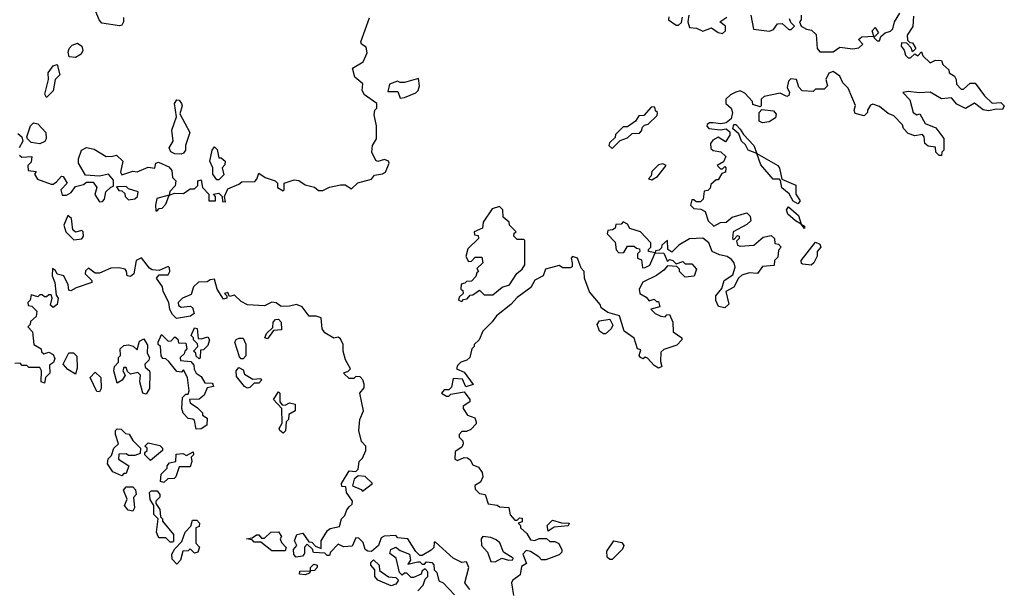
# Model space of a CAD drawing. Extents: x 2472589 to 2662339, y 701009 to 849030.
# Tile 367 of 406: x 2631533 to 2635990, y 744036 to 746615. Entities that reach past the tile are written whole.
import ezdxf

# ---------------------------------------------------------------- set-up
doc = ezdxf.new("R2010")
doc.units = 0

msp = doc.modelspace()

# ---------------------------------------------------------------- linework, layer by layer
at = {"layer": '0CON05XD'}
for points in [[(2632002.5, 746625), (2632002.5, 746605), (2631995, 746590), (2631985, 746587.5), (2631905, 746598.8), (2631892.9, 746615), (2631876.2, 746655)], [(2632465, 745790), (2632460, 745815), (2632475, 745850), (2632525, 745870), (2632538.3, 745881.7), (2632597, 745883), (2632607, 745893), (2632615, 745920), (2632645, 745900), (2632690, 745885), (2632700, 745875), (2632700, 745855), (2632725, 745840), (2632730, 745845), (2632730, 745875), (2632775, 745890), (2632797, 745887), (2632825, 745867.5), (2632867, 745857), (2632885, 745842.5), (2632905, 745842.5), (2632935, 745856.7), (2632985, 745867.5), (2633007, 745867), (2633035, 745850), (2633063, 745877), (2633125, 745892.5), (2633139.3, 745910.7), (2633175, 745916.7), (2633188.8, 745925), (2633206.2, 745965), (2633202.5, 745975), (2633185, 745982.5), (2633155, 745972.5), (2633145, 745977.5), (2633127.5, 746015), (2633130, 746045), (2633147.5, 746075), (2633148.8, 746135), (2633137.5, 746185), (2633140, 746205), (2633150, 746215), (2633150, 746235), (2633093.3, 746275), (2633083.3, 746295), (2633086.7, 746325), (2633050, 746355), (2633040, 746395), (2633087.5, 746425), (2633106.7, 746465), (2633100.7, 746490.7), (2633080, 746505), (2633077.5, 746515), (2633116.4, 746623.6)], [(2634471.7, 746628.3), (2634470, 746615), (2634505, 746590), (2634515, 746590), (2634528.3, 746601.7), (2634533, 746627)], [(2634562.5, 746635), (2634557.5, 746605), (2634565, 746580), (2634597, 746577), (2634625, 746562.5), (2634665, 746577.5), (2634695, 746556.7), (2634715, 746552.5), (2634727.5, 746565), (2634727.5, 746585), (2634702.5, 746605), (2634733.6, 746626.4)], [(2635578.3, 746631.7), (2635576.4, 746583.6), (2635550, 746545), (2635551.7, 746521.7), (2635561.7, 746511.7), (2635575, 746510), (2635590, 746485), (2635575, 746470), (2635568.3, 746488.3), (2635548.3, 746508.3), (2635525, 746510), (2635522.5, 746495), (2635537, 746477), (2635542.5, 746455), (2635555, 746442.5), (2635565, 746442.5), (2635585, 746460), (2635598.3, 746451.7), (2635615, 746470), (2635621.7, 746451.7), (2635655, 746420), (2635678.3, 746431.7), (2635705, 746430), (2635711.7, 746411.7), (2635738.3, 746388.3), (2635740, 746375), (2635765, 746360), (2635772.5, 746345), (2635773, 746323), (2635795, 746300), (2635805, 746300), (2635835, 746327.5), (2635858.3, 746328.3), (2635900.7, 746270.7), (2635935, 746237.5), (2635975, 746240), (2635990, 746225), (2635981.7, 746208.3), (2635955, 746210), (2635918.3, 746201.7), (2635895, 746206.7), (2635855, 746237.5), (2635815, 746213.3), (2635775, 746233.3), (2635750.7, 746260.7), (2635705, 746256.7), (2635655, 746287.5), (2635605, 746283.3), (2635555, 746290), (2635530, 746285), (2635562.9, 746252.9), (2635577.5, 746195), (2635593.6, 746183.6), (2635608.3, 746188.3), (2635632.5, 746145), (2635680, 746125), (2635717, 746077), (2635716.7, 746025), (2635707.5, 746015), (2635705, 746000), (2635695, 746000), (2635680, 746015), (2635678.3, 746038.3), (2635645, 746042.5), (2635630, 746055), (2635627.5, 746085), (2635620, 746095), (2635585, 746090), (2635555, 746100), (2635533, 746123), (2635529.3, 746139.3), (2635489.3, 746179.3), (2635465, 746190), (2635425, 746222.5), (2635395, 746232.5), (2635385, 746227.5), (2635370, 746205), (2635370, 746195), (2635355, 746180), (2635315, 746190), (2635310, 746205), (2635317, 746227), (2635282.5, 746305), (2635259.3, 746329.3), (2635245, 746360), (2635215, 746380), (2635195, 746372.5), (2635182.5, 746345), (2635190, 746315), (2635175, 746300), (2635135, 746300), (2635125, 746290), (2635075, 746292.5), (2635059.3, 746309.3), (2635050, 746345), (2635023, 746347), (2635013.6, 746336.4), (2635007.5, 746307.5), (2635017.5, 746285), (2635015, 746272.5), (2635005, 746267.5), (2634975, 746282.5), (2634903, 746267), (2634890, 746255), (2634890, 746225), (2634885, 746220), (2634851.7, 746231.7), (2634850, 746245), (2634815, 746282.5), (2634795, 746292.5), (2634775, 746287.5), (2634750, 746275), (2634730, 746255), (2634730, 746235), (2634753.8, 746213.8), (2634760, 746195), (2634753.6, 746166.4), (2634731.7, 746148.3), (2634706.7, 746143.3), (2634671.7, 746148.3), (2634655, 746147.5), (2634645, 746140), (2634643, 746133), (2634652.5, 746122.5), (2634705, 746116.7), (2634731.7, 746121.7), (2634747.5, 746107.5), (2634747, 746093), (2634727.5, 746062.5), (2634695, 746082.5), (2634670.7, 746069.3), (2634660, 746055), (2634661.7, 746031.7), (2634672.5, 746022.5), (2634707, 746017), (2634730, 745995), (2634718.3, 745971.7), (2634690, 745955), (2634705, 745940), (2634715, 745940), (2634725, 745950), (2634730, 745945), (2634727.5, 745925), (2634711.7, 745918.3), (2634695, 745890), (2634685, 745890), (2634661.7, 745868.3), (2634658.3, 745851.7), (2634648.3, 745841.7), (2634631.7, 745838.3), (2634627, 745803), (2634615, 745790), (2634595, 745790), (2634585, 745800), (2634575, 745800), (2634570, 745775), (2634585, 745760), (2634617, 745757), (2634636.4, 745746.4), (2634650, 745705), (2634675, 745680), (2634705, 745697.5), (2634731.7, 745698.3), (2634758.3, 745721.7), (2634825, 745740), (2634840, 745725), (2634842.5, 745705), (2634825, 745687.5), (2634762.5, 745655), (2634760, 745625), (2634765, 745620), (2634781.7, 745638.3), (2634790, 745635), (2634790, 745625), (2634778.3, 745611.7), (2634782.5, 745595), (2634795, 745590), (2634856.4, 745593.6), (2634898.8, 745631.2), (2634935, 745637.5), (2634950, 745625), (2634951.7, 745601.7), (2634968.3, 745598.3), (2634980, 745585), (2634968.3, 745571.7), (2634965, 745540), (2634950, 745525), (2634948.3, 745501.7), (2634895, 745497.5), (2634873.3, 745466.7), (2634835, 745468.8), (2634801.7, 745458.3), (2634787.5, 745445), (2634765.9, 745404.1), (2634730, 745385), (2634743, 745327), (2634725, 745311.2), (2634697, 745317), (2634683.9, 745343.9), (2634683.8, 745365), (2634711.2, 745398.8), (2634721.2, 745435), (2634760.7, 745459.3), (2634771.2, 745495), (2634766.7, 745515), (2634755, 745530), (2634735, 745542.5), (2634700.7, 745550.7)], [(2634843.3, 746635), (2634855, 746572.5), (2634926.4, 746563.6), (2634945, 746570), (2634963, 746597), (2634985, 746597.5), (2635015, 746570), (2635025, 746570), (2635040, 746585), (2635023, 746603), (2635018.3, 746618.3)], [(2635070, 746635), (2635070, 746615), (2635062.5, 746605), (2635070, 746585), (2635095, 746572.5), (2635117.5, 746567.5), (2635138.3, 746548.3), (2635143.3, 746485), (2635155, 746468.8), (2635215, 746470), (2635245, 746490), (2635305, 746483.3), (2635331.7, 746488.3), (2635350, 746505), (2635330, 746525), (2635345, 746537.5), (2635400, 746540), (2635392.5, 746565), (2635405, 746580), (2635420, 746555), (2635400, 746535), (2635415, 746520), (2635425, 746520), (2635431.7, 746538.3), (2635450, 746555), (2635475, 746563.3), (2635486.1, 746573.9), (2635493.3, 746605), (2635517.5, 746645)], [(2631785, 746444.2), (2631757.5, 746447.5), (2631752.3, 746467.7), (2631757.5, 746485), (2631770.5, 746499.5), (2631795, 746509.2), (2631814.2, 746495), (2631819.2, 746475), (2631811.1, 746458.9), (2631785, 746444.2)], [(2631655, 746262.5), (2631647.5, 746277.5), (2631663.3, 746345), (2631662, 746375), (2631685, 746406.7), (2631702.5, 746412.5), (2631714.2, 746365), (2631693.3, 746345), (2631685, 746292.5), (2631655, 746262.5)], [(2633255, 746260), (2633275, 746262.5), (2633326.1, 746283.9), (2633337.5, 746295), (2633343.3, 746315), (2633338.3, 746348.3), (2633275, 746330), (2633255, 746330), (2633243.6, 746336.4), (2633207, 746323), (2633200, 746290), (2633245, 746290), (2633255, 746260)], [(2632264.3, 746005.7), (2632235, 746008.1), (2632217.5, 746017.5), (2632210, 746035), (2632228, 746065), (2632222, 746115), (2632243.3, 746175), (2632233.3, 746235), (2632245, 746252.5), (2632255, 746250), (2632265.9, 746235.9), (2632268.8, 746225), (2632258.3, 746188.3), (2632303.8, 746105), (2632284, 746046), (2632284, 746025), (2632275, 746011.2), (2632264.3, 746005.7)], [(2634215, 746032.5), (2634251.7, 746068.3), (2634285, 746080), (2634305, 746100), (2634338.3, 746101.7), (2634348.3, 746111.7), (2634351.7, 746128.3), (2634361.7, 746138.3), (2634378.3, 746141.7), (2634418.3, 746181.7), (2634420, 746195), (2634411.7, 746201.7), (2634410, 746215), (2634405, 746220), (2634391.7, 746218.3), (2634358.3, 746181.7), (2634335, 746180), (2634320, 746155), (2634285, 746130), (2634265, 746130), (2634230, 746095), (2634228.3, 746081.7), (2634203, 746057), (2634200, 746045), (2634215, 746032.5)], [(2634895, 746147.5), (2634880, 746155), (2634880, 746195), (2634891.7, 746208.3), (2634945, 746202.5), (2634957.5, 746187.5), (2634955, 746170), (2634925, 746152.5), (2634895, 746147.5)], [(2631625, 746052.5), (2631585, 746058.8), (2631568.8, 746075), (2631566.2, 746085), (2631582, 746135), (2631595, 746148), (2631615, 746144), (2631651.2, 746105), (2631652.5, 746075), (2631646.4, 746063.6), (2631625, 746052.5)], [(2635055, 745781.2), (2635034, 745794), (2635016, 745826), (2634983.1, 745853.1), (2634977.5, 745887.5), (2634972.5, 745892.5), (2634943.3, 745893.3), (2634887.7, 745957.7), (2634870, 746010), (2634830, 746025), (2634818.3, 746048.3), (2634800, 746065), (2634788.3, 746098.3), (2634761.7, 746121.7), (2634765, 746140), (2634775, 746140), (2634795, 746120), (2634810, 746095), (2634855.8, 746045.8), (2634870, 746010), (2634964.2, 745954.2), (2634972.3, 745942.3), (2634982.5, 745892.5), (2635046.4, 745866.4), (2635046.7, 745825), (2635066.2, 745795), (2635055, 745781.2)], [(2631525, 746100), (2631542.5, 746085), (2631546.7, 746065), (2631530, 746035)], [(2631531.7, 746001.7), (2631542.5, 745992.5), (2631587.5, 745995), (2631585, 745970), (2631570, 745955), (2631571.7, 745931.7), (2631608.3, 745928.3), (2631600, 745915), (2631613.6, 745893.6), (2631675, 745870), (2631685, 745870), (2631699.3, 745880.7), (2631723, 745907), (2631730, 745905), (2631747.5, 745875), (2631720, 745845), (2631725, 745820), (2631745, 745820), (2631766.7, 745833.3), (2631785, 745860), (2631821.7, 745868.3), (2631835, 745880), (2631865, 745880), (2631882.5, 745855), (2631873, 745823), (2631895, 745790), (2631908.3, 745791.7), (2631917, 745803), (2631922.5, 745835), (2631945, 745857.5), (2631958.3, 745861.7), (2631958.3, 745888.3), (2631935, 745916.2), (2631895, 745906.7), (2631831.7, 745911.7), (2631800, 745965), (2631798.8, 745985), (2631812.5, 746025), (2631835, 746036.7), (2631869.5, 746029.5), (2631925, 745996.2), (2631953.3, 745996.7), (2631971.7, 746001.7), (2632000, 745975), (2631990, 745925), (2631995, 745912.5), (2632045, 745930), (2632065, 745926.7), (2632115, 745947.5), (2632145, 745943.3), (2632150, 745965), (2632160.7, 745969.3), (2632208.3, 745948.3), (2632221.7, 745931.7), (2632225, 745900), (2632240, 745885), (2632237, 745863), (2632213, 745837), (2632210, 745820), (2632235, 745830), (2632275, 745827.5), (2632305, 745850), (2632325, 745850), (2632340, 745865), (2632340, 745885), (2632355, 745890), (2632360, 745855), (2632390, 745825), (2632390, 745795), (2632420, 745795), (2632420, 745815), (2632410, 745825), (2632435, 745830), (2632450, 745815), (2632451.7, 745791.7), (2632465, 745790)], [(2632435, 745890), (2632425, 745890), (2632407.5, 745915), (2632407.5, 745945), (2632393.3, 745975), (2632404, 746025), (2632415, 746040), (2632427, 746027), (2632435, 745990), (2632445, 745990), (2632462.5, 745975), (2632461.7, 745958.3), (2632450, 745945), (2632457, 745913), (2632435, 745890)], [(2634395, 745890), (2634420, 745905), (2634460, 745955), (2634445, 745962.5), (2634425, 745957.5), (2634395, 745927.5), (2634391.7, 745908.3), (2634380, 745895), (2634395, 745890)], [(2632025, 745800), (2632055, 745803.3), (2632066.7, 745815), (2632070, 745835), (2632025, 745850), (2632015, 745860), (2631971.7, 745858.3), (2631981.7, 745841.7), (2631995, 745840), (2632008.3, 745828.3), (2632010, 745815), (2632025, 745800)], [(2632155, 745750), (2632165, 745760), (2632178.3, 745761.7), (2632195, 745780), (2632210, 745820), (2632153.9, 745806.1), (2632147.5, 745775), (2632150, 745750), (2632155, 745750)], [(2633535, 745340), (2633541.7, 745348.3), (2633558.3, 745351.7), (2633571.7, 745368.3), (2633585, 745370), (2633615, 745390), (2633635, 745370), (2633675, 745370), (2633716.4, 745403.6), (2633750, 745415), (2633783.6, 745466.4), (2633807.5, 745485), (2633820, 745505), (2633820, 745615), (2633815, 745620), (2633785, 745620), (2633770, 745635), (2633771.7, 745648.3), (2633780, 745655), (2633750, 745685), (2633748.3, 745698.3), (2633721.7, 745721.7), (2633720, 745755), (2633705, 745770), (2633671.7, 745758.3), (2633631.7, 745698.3), (2633628.3, 745671.7), (2633590, 745655), (2633591.7, 745641.7), (2633608.3, 745638.3), (2633610, 745625), (2633561.7, 745578.3), (2633553, 745543), (2633565, 745520), (2633578.3, 745521.7), (2633595, 745540), (2633625, 745540), (2633630, 745515), (2633601.7, 745488.3), (2633610, 745475), (2633601.7, 745468.3), (2633598.3, 745451.7), (2633578.3, 745431.7), (2633555, 745430), (2633548.3, 745421.7), (2633531.7, 745418.3), (2633530, 745395), (2633538.3, 745388.3), (2633540, 745375), (2633521.7, 745358.3), (2633520, 745345), (2633535, 745340)], [(2631778.3, 745618.3), (2631815, 745622.5), (2631822.5, 745635), (2631820, 745655), (2631815, 745660), (2631785, 745653.3), (2631773.6, 745663.6), (2631767.5, 745715), (2631751.7, 745728.3), (2631732.5, 745685), (2631742.5, 745655), (2631778.3, 745618.3)], [(2635085, 745670), (2635070, 745690), (2635044.2, 745704.2), (2635010, 745735), (2635003.8, 745755), (2635012.5, 745767.5), (2635058.6, 745728.6), (2635070, 745690), (2635085, 745680), (2635085, 745670)], [(2634351.7, 745491.7), (2634365, 745493.8), (2634385.8, 745504.2), (2634410, 745560), (2634380, 745565), (2634380, 745575), (2634390, 745585), (2634390, 745605), (2634342.5, 745655), (2634295, 745670), (2634285, 745690), (2634265, 745700), (2634255, 745690), (2634231.7, 745688.3), (2634228.3, 745671.7), (2634217, 745663), (2634195, 745660), (2634192.5, 745645), (2634228.3, 745608.3), (2634233, 745573), (2634245, 745560), (2634268.3, 745561.7), (2634285, 745590), (2634315, 745590), (2634325, 745580), (2634338.3, 745578.3), (2634340, 745565), (2634330, 745555), (2634330, 745535), (2634348.3, 745528.3), (2634351.7, 745491.7)], [(2634700.7, 745550.7), (2634667.5, 745565), (2634652.5, 745605), (2634625, 745626.7), (2634565, 745622.5), (2634516.7, 745595), (2634485, 745562.5), (2634467.5, 745575), (2634465, 745617.5), (2634440, 745595), (2634438.3, 745581.7), (2634428.3, 745571.7), (2634411.7, 745568.3), (2634410, 745560), (2634448.3, 745558.3), (2634465, 745520), (2634475, 745530), (2634490, 745525), (2634505, 745510), (2634535, 745520), (2634545, 745510), (2634575, 745510), (2634596.7, 745485), (2634586.7, 745453.3), (2634545, 745450), (2634520, 745475), (2634520, 745485), (2634508.3, 745498.3), (2634465, 745500), (2634449.3, 745480.7), (2634415, 745457.5), (2634353.3, 745426.7), (2634337.5, 745395), (2634340, 745375), (2634368.3, 745358.3), (2634381.7, 745341.7), (2634405, 745350), (2634415, 745340), (2634425, 745340), (2634430, 745315), (2634390, 745305), (2634410, 745285), (2634435, 745272.5), (2634455, 745270), (2634461.7, 745278.3), (2634475, 745280), (2634490, 745245), (2634491.7, 745201.7), (2634530, 745175), (2634530, 745165), (2634508.3, 745141.7), (2634448.3, 745121.7), (2634435, 745110), (2634433, 745067), (2634440, 745045), (2634425, 745037.5), (2634405, 745050), (2634375, 745083.3), (2634365, 745087.5), (2634355, 745080), (2634343.3, 745085), (2634337.5, 745095), (2634345, 745120), (2634330, 745125), (2634315, 745172.5), (2634270, 745205), (2634247.5, 745275), (2634195, 745290), (2634165, 745310), (2634160, 745325), (2634112.9, 745382.9), (2634090, 745445), (2634087.5, 745475), (2634075, 745490), (2634057.5, 745535), (2634035, 745542.5), (2634030, 745535), (2634033.8, 745515), (2634033.8, 745496.2), (2634025, 745491.2), (2633991.7, 745491.7), (2633975, 745502.5), (2633913.8, 745486.2), (2633903.3, 745455), (2633864.3, 745435.7), (2633847, 745403), (2633785, 745358), (2633756.2, 745325), (2633691.2, 745275), (2633672.4, 745247.6), (2633628.8, 745205), (2633613.6, 745166.4), (2633590, 745145), (2633590, 745135), (2633580, 745125), (2633570, 745085), (2633557, 745073), (2633530, 745065), (2633515, 745050), (2633510, 745035), (2633545, 745020), (2633586.4, 744963.6), (2633553, 744953), (2633537, 744987), (2633495, 744990), (2633488.3, 744951.7), (2633475, 744940), (2633455, 744940), (2633442.5, 744925), (2633465, 744910), (2633475, 744910), (2633485, 744920), (2633545, 744930), (2633570, 744895), (2633570, 744885), (2633540, 744865), (2633540, 744855), (2633560, 744825), (2633593, 744813), (2633600, 744795), (2633600, 744785), (2633575, 744760), (2633555, 744750), (2633535, 744750), (2633523, 744737), (2633522.5, 744725), (2633538.3, 744708.3), (2633540, 744695), (2633535, 744680), (2633505, 744660), (2633502.5, 744625), (2633515, 744618.8), (2633545, 744632.5), (2633560.8, 744630.8), (2633572.7, 744622.7), (2633585, 744600), (2633609.6, 744589.5), (2633626.7, 744565), (2633630, 744545), (2633619.3, 744520.7), (2633593.3, 744506.7), (2633595, 744490), (2633615, 744470), (2633640, 744465), (2633653, 744423), (2633695, 744417.5), (2633705, 744410), (2633747, 744407), (2633753, 744373), (2633775, 744350), (2633785, 744350), (2633795, 744360), (2633808.3, 744358.3), (2633808.3, 744341.7), (2633790, 744335), (2633800, 744325), (2633800, 744315), (2633828.3, 744288.3), (2633845, 744260), (2633865, 744257.5), (2633885, 744266.7), (2633917, 744267), (2633933, 744253), (2633955, 744252.5), (2633973, 744243), (2633987.5, 744215), (2633987.5, 744205), (2633975, 744192.5), (2633915, 744170), (2633895, 744170), (2633883.6, 744183.6), (2633845, 744207.5), (2633825, 744212.5), (2633810, 744195), (2633827, 744153), (2633805, 744140), (2633798.3, 744101.7), (2633763.6, 744076.4), (2633760, 744065), (2633768.3, 744008.3)], [(2635115, 745503.8), (2635078.3, 745508.3), (2635071.7, 745511.7), (2635070, 745525), (2635135, 745607.5), (2635155, 745598.8), (2635158.8, 745585), (2635142.5, 745565), (2635142.5, 745545), (2635127.5, 745515), (2635115, 745503.8)], [(2633570, 744035), (2633547.5, 744065), (2633566.9, 744135), (2633555, 744160), (2633535, 744157.5), (2633495, 744177.5), (2633415, 744250), (2633410, 744250), (2633407.5, 744225), (2633396.4, 744213.6), (2633355, 744190), (2633345, 744190), (2633327, 744207), (2633290, 744265), (2633245, 744270), (2633235, 744280), (2633183.3, 744276.7), (2633170, 744270), (2633157.5, 744235), (2633125, 744207.5), (2633108.3, 744208.3), (2633097, 744217), (2633088.3, 744248.3), (2633068.3, 744268.3), (2633055, 744270), (2633038.3, 744231.7), (2632998.3, 744228.3), (2632975, 744240), (2632940, 744205), (2632935, 744190), (2632925, 744190), (2632915, 744200), (2632863, 744203), (2632858.3, 744218.3), (2632835, 744240), (2632823, 744227), (2632821.7, 744198.3), (2632813, 744187), (2632785, 744182.5), (2632773.6, 744193.6), (2632773, 744217), (2632787.5, 744235), (2632777.5, 744255), (2632787.5, 744285), (2632815, 744290), (2632841.7, 744251.7), (2632855, 744250), (2632871.7, 744231.7), (2632898.3, 744221.7), (2632897.5, 744255), (2632927, 744303), (2632938.3, 744311.7), (2632980, 744320), (2632990, 744355), (2633005, 744370), (2633013.3, 744396.7), (2633025, 744410), (2633038.3, 744421.7), (2633040, 744435), (2633012.5, 744475), (2633010, 744500), (2632991.7, 744501.7), (2632990, 744515), (2633025, 744572.5), (2633055, 744570), (2633065, 744580), (2633070, 744615), (2633085, 744630), (2633100, 744665), (2633100, 744685), (2633080, 744705), (2633067.5, 744755), (2633072.5, 744805), (2633090, 744845), (2633072.5, 744925), (2633091.7, 744948.3), (2633092.5, 744965), (2633086.7, 744985), (2633075, 744997.5), (2633055, 745000), (2633045, 744990), (2633025, 744990), (2633001.7, 745011.7), (2633001.7, 745018.3), (2633018.3, 745021.7), (2633030, 745035), (2633007.5, 745075), (2632997.5, 745115), (2632997.5, 745145), (2632985, 745170), (2632975, 745177.5), (2632955, 745172.5), (2632915, 745197.5), (2632902.5, 745215), (2632897.5, 745265), (2632875, 745272.5), (2632843, 745273), (2632812.5, 745315), (2632786.4, 745326.4), (2632755, 745317.5), (2632717, 745317), (2632693.6, 745333.6), (2632675, 745336.7), (2632640.7, 745319.3), (2632563.6, 745323.6), (2632535, 745340), (2632505, 745367.5), (2632482.5, 745362.5), (2632475, 745380), (2632460, 745375), (2632470, 745365), (2632470, 745355), (2632455, 745350), (2632427.5, 745395), (2632415, 745440), (2632395, 745437.5), (2632381.7, 745428.3), (2632343, 745427), (2632320, 745405), (2632309.3, 745370.7), (2632270, 745355), (2632250, 745335), (2632251.7, 745321.7), (2632263.6, 745313.6), (2632305, 745317.5), (2632315, 745312.5), (2632322.5, 745285), (2632306.4, 745273.6), (2632243, 745263), (2632225, 745280), (2632213, 745303), (2632207.5, 745335), (2632182.5, 745385), (2632180, 745405), (2632152.5, 745445), (2632165, 745460), (2632205, 745460), (2632212.5, 745475), (2632211.7, 745491.7), (2632205, 745497.5), (2632165, 745480), (2632133, 745483), (2632120.7, 745490.7), (2632085, 745537.5), (2632060, 745525), (2632050, 745465), (2632035, 745452.5), (2632020, 745455), (2632017, 745477), (2632010, 745485), (2631981.7, 745491.7), (2631945, 745490), (2631895, 745467.5), (2631875, 745467.5), (2631845, 745490), (2631831.7, 745478.3), (2631830, 745465), (2631860, 745435), (2631860, 745425), (2631788.3, 745401.7), (2631765, 745387.5), (2631755, 745390), (2631752.5, 745415), (2631732.5, 745455), (2631703, 745463), (2631695, 745480), (2631681.7, 745488.3), (2631680, 745455), (2631692.5, 745425), (2631698.3, 745368.3), (2631707.5, 745355), (2631703.3, 745325), (2631685, 745312.5), (2631672.5, 745322.5), (2631680, 745355), (2631675, 745370), (2631665, 745370), (2631655, 745360), (2631645, 745360), (2631635, 745370), (2631625, 745370), (2631615, 745360), (2631585, 745370), (2631580, 745345), (2631570, 745335), (2631571.7, 745321.7), (2631588.3, 745318.3), (2631610, 745295), (2631608.3, 745271.7), (2631581.7, 745248.3), (2631580, 745235), (2631570, 745225), (2631591.7, 745201.7), (2631597.5, 745145), (2631630, 745125), (2631631.7, 745111.7), (2631643, 745103), (2631665, 745110), (2631685, 745100), (2631691.7, 745081.7), (2631686.4, 745063.6), (2631668.3, 745051.7), (2631670, 745015), (2631650, 744995), (2631645, 744970), (2631630, 744975), (2631632.5, 745025), (2631625, 745040), (2631575, 745040), (2631565, 745050), (2631545, 745050), (2631535, 745060), (2631511.7, 745058.3)], [(2632655, 745170), (2632642.5, 745175), (2632650, 745195), (2632678.3, 745221.7), (2632680, 745245), (2632691.7, 745258.3), (2632705, 745260), (2632716.7, 745245), (2632718.3, 745211.7), (2632681.7, 745208.3), (2632655, 745170)], [(2634185, 745192.5), (2634175, 745192.5), (2634157.5, 745205), (2634147.5, 745235), (2634158.3, 745251.7), (2634205, 745260), (2634217.5, 745232.5), (2634210, 745215), (2634185, 745192.5)], [(2632331.7, 744761.7), (2632325, 744800), (2632317, 744807), (2632295, 744810), (2632273, 744833), (2632267.5, 744855), (2632270, 744905), (2632285, 744920), (2632295, 744920), (2632300, 744935), (2632292.5, 744995), (2632275, 745030), (2632265, 745020), (2632245, 745022.5), (2632208.3, 745068.3), (2632195, 745080), (2632181.7, 745081.7), (2632173, 745093), (2632170, 745135), (2632160, 745145), (2632160, 745155), (2632175, 745190), (2632205, 745160), (2632218.3, 745161.7), (2632235, 745180), (2632248.3, 745168.3), (2632251.7, 745151.7), (2632285, 745150), (2632290, 745125), (2632280, 745115), (2632278.3, 745101.7), (2632260, 745085), (2632261.7, 745071.7), (2632308.3, 745068.3), (2632321.7, 745051.7), (2632323, 745033), (2632332.5, 745015), (2632355, 745000), (2632370.7, 744970.7), (2632405, 744970), (2632407.5, 744965), (2632410, 744955), (2632381.7, 744948.3), (2632367.5, 744915), (2632345, 744897.5), (2632302.5, 744895), (2632305, 744880), (2632338.3, 744858.3), (2632360, 744835), (2632360, 744825), (2632381.7, 744811.7), (2632380.7, 744779.3), (2632355, 744762.5), (2632331.7, 744761.7)], [(2632345, 745080), (2632331.7, 745091.7), (2632330, 745105), (2632320, 745115), (2632340, 745135), (2632338.3, 745148.3), (2632320, 745165), (2632320, 745175), (2632310, 745185), (2632325, 745220), (2632337, 745217), (2632341.7, 745171.7), (2632355, 745170), (2632385, 745180), (2632392.5, 745165), (2632385, 745140), (2632365, 745120), (2632351.7, 745118.3), (2632350, 745085), (2632345, 745080)], [(2632105, 744920), (2632090, 744925), (2632077.5, 744975), (2632080, 745005), (2632067.5, 745017.5), (2632035, 745010), (2632021.7, 745021.7), (2632015, 745040), (2632005, 745040), (2632000, 745025), (2632010, 745005), (2631996.4, 744983.6), (2631975, 744970), (2631960, 745025), (2631962.5, 745045), (2631980, 745065), (2631980, 745085), (2631990, 745095), (2631987.5, 745125), (2632005, 745140), (2632025, 745142.5), (2632047, 745137), (2632065, 745120), (2632075, 745160), (2632095, 745170), (2632111.7, 745141.7), (2632110, 745105), (2632120, 745085), (2632117, 745073), (2632100, 745055), (2632101.7, 745041.7), (2632120, 745025), (2632122.5, 745015), (2632120, 744945), (2632105, 744920)], [(2632545, 745080), (2632535, 745080), (2632528.3, 745088.3), (2632507.5, 745155), (2632513.3, 745166.7), (2632527, 745173), (2632545, 745172.5), (2632556.4, 745146.4), (2632556.4, 745093.6), (2632545, 745080)], [(2631785, 745010), (2631750.7, 745030.7), (2631730, 745055), (2631755, 745107.5), (2631777, 745107), (2631791.7, 745091.7), (2631793, 745037), (2631785, 745010)], [(2631895, 744930), (2631881.7, 744931.7), (2631852.5, 744995), (2631875, 745020), (2631900, 744995), (2631902.5, 744945), (2631895, 744930)], [(2632565, 744947.5), (2632550, 744955), (2632515, 745000), (2632512.5, 745025), (2632525, 745040), (2632545, 745030), (2632550, 745010), (2632588.3, 744988.3), (2632625, 744990), (2632627, 744983), (2632615, 744970), (2632595, 744970), (2632575, 744950), (2632565, 744947.5)], [(2632725, 744743.3), (2632710, 744755), (2632707.5, 744765), (2632721.7, 744788.3), (2632720, 744855), (2632682.5, 744895), (2632705, 744930), (2632710, 744925), (2632710, 744885), (2632721.7, 744871.7), (2632735, 744870), (2632755, 744880), (2632780, 744875), (2632780, 744845), (2632751.7, 744828.3), (2632750, 744805), (2632740, 744795), (2632737, 744753), (2632725, 744743.3)], [(2631995, 744550), (2631955, 744567.5), (2631930, 744605), (2631933, 744627), (2631948.3, 744641.7), (2631960, 744675), (2631980, 744695), (2631967, 744737), (2631967.5, 744755), (2631975, 744762.5), (2631991.7, 744761.7), (2632011.7, 744741.7), (2632028.3, 744738.3), (2632045, 744710), (2632080, 744675), (2632078.3, 744651.7), (2632055, 744642.5), (2632025, 744642.5), (2632015, 744650), (2631981.7, 744648.3), (2631980, 744625), (2632027.5, 744595), (2632015, 744560), (2632005, 744560), (2631995, 744550)], [(2632125, 744620), (2632100, 744645), (2632100, 744655), (2632110, 744665), (2632110, 744675), (2632100, 744685), (2632115, 744700), (2632167, 744687), (2632180, 744675), (2632180, 744665), (2632125, 744620)], [(2632185, 744520), (2632170, 744525), (2632173, 744557), (2632200, 744585), (2632200, 744595), (2632211.7, 744608.3), (2632240, 744615), (2632241.7, 744648.3), (2632271.7, 744651.7), (2632287.5, 744642.5), (2632318.3, 744658.3), (2632320, 744645), (2632310, 744635), (2632312.5, 744615), (2632305, 744590), (2632255, 744590), (2632240, 744545), (2632231.7, 744538.3), (2632203, 744537), (2632185, 744520)], [(2633085, 744480), (2633130, 744515), (2633097, 744547), (2633065, 744550), (2633047.5, 744535), (2633040, 744505), (2633078.3, 744488.3), (2633085, 744480)], [(2632045, 744390), (2632023.9, 744393.9), (2632007.5, 744415), (2632020, 744445), (2632002.5, 744485), (2632015, 744500), (2632045, 744500), (2632057, 744487), (2632060, 744465), (2632048.3, 744451.7), (2632052.5, 744405), (2632045, 744390)], [(2632225, 744250), (2632215, 744250), (2632195, 744270), (2632165, 744270), (2632160, 744275), (2632152.5, 744295), (2632160, 744355), (2632140, 744375), (2632140, 744415), (2632123, 744443), (2632120, 744475), (2632128.3, 744481.7), (2632155, 744482.5), (2632167.5, 744465), (2632167, 744453), (2632150, 744435), (2632150, 744425), (2632167, 744397), (2632170, 744365), (2632180, 744355), (2632180, 744345), (2632230, 744285), (2632230, 744255), (2632225, 744250)], [(2632245, 744150), (2632223, 744173), (2632222.5, 744195), (2632235, 744220), (2632267, 744253), (2632282.5, 744295), (2632308.3, 744321.7), (2632315, 744350), (2632335, 744350), (2632347.5, 744335), (2632345, 744320), (2632330, 744315), (2632330, 744245), (2632347.5, 744227.5), (2632340, 744205), (2632325, 744200), (2632305, 744220), (2632295, 744210), (2632271.7, 744208.3), (2632261.7, 744168.3), (2632245, 744150)], [(2633925, 744300), (2633920, 744325), (2633945, 744350), (2633985, 744336.7), (2634020, 744335), (2634016.4, 744323.6), (2633953, 744317), (2633925, 744300)], [(2632735, 744210), (2632675, 744210), (2632625, 744250), (2632595, 744250), (2632585, 744260), (2632560, 744265), (2632585, 744270), (2632605, 744282.5), (2632615, 744282.5), (2632628.3, 744268.3), (2632641.7, 744268.3), (2632670, 744295), (2632705, 744296.7), (2632717.5, 744275), (2632712.5, 744265), (2632718.3, 744248.3), (2632740, 744225), (2632735, 744210)], [(2633685, 744160), (2633715, 744176.7), (2633745, 744167.5), (2633765, 744170), (2633767, 744177), (2633723.8, 744203.8), (2633706.1, 744246.1), (2633690.4, 744260.5), (2633665, 744271.2), (2633630, 744275), (2633622.5, 744265), (2633623.8, 744235), (2633651.2, 744205), (2633665, 744162.5), (2633685, 744160)], [(2634215, 744171.2), (2634205, 744171.2), (2634192.5, 744182.5), (2634191.5, 744208.5), (2634222.5, 744255), (2634258.9, 744248.9), (2634268, 744235), (2634261.4, 744218.6), (2634215, 744171.2)], [(2633335, 744030), (2633360, 744055), (2633368.3, 744081.7), (2633380, 744095), (2633380, 744115), (2633368.3, 744128.3), (2633355, 744120), (2633350, 744105), (2633315, 744090), (2633305, 744090), (2633285, 744110), (2633275, 744110), (2633265, 744100), (2633251.7, 744111.7), (2633236.7, 744176.7), (2633208.3, 744198.3), (2633213.6, 744216.4), (2633235, 744227.5), (2633255, 744212.5), (2633297.5, 744195), (2633301.7, 744168.3), (2633290, 744150), (2633335, 744160), (2633345, 744160), (2633355, 744150), (2633365, 744150), (2633375, 744160), (2633398.3, 744158.3), (2633407, 744147), (2633410, 744125), (2633421.7, 744111.7), (2633430, 744075), (2633450, 744065), (2633501.7, 744011.7)], [(2633215, 744052.5), (2633155, 744077.5), (2633140, 744095), (2633140, 744125), (2633122.5, 744145), (2633123, 744157), (2633135, 744170), (2633160, 744145), (2633161.7, 744121.7), (2633203, 744093), (2633235, 744090), (2633248.3, 744078.3), (2633235, 744060), (2633215, 744052.5)], [(2632825, 744102.5), (2632800, 744105), (2632801.7, 744118.3), (2632850, 744120), (2632850, 744135), (2632865, 744150), (2632880, 744145), (2632880, 744135), (2632868.3, 744121.7), (2632850, 744120), (2632845, 744110), (2632825, 744102.5)]]:
    msp.add_lwpolyline(points, dxfattribs=at)

doc.saveas('drawing.dxf')
